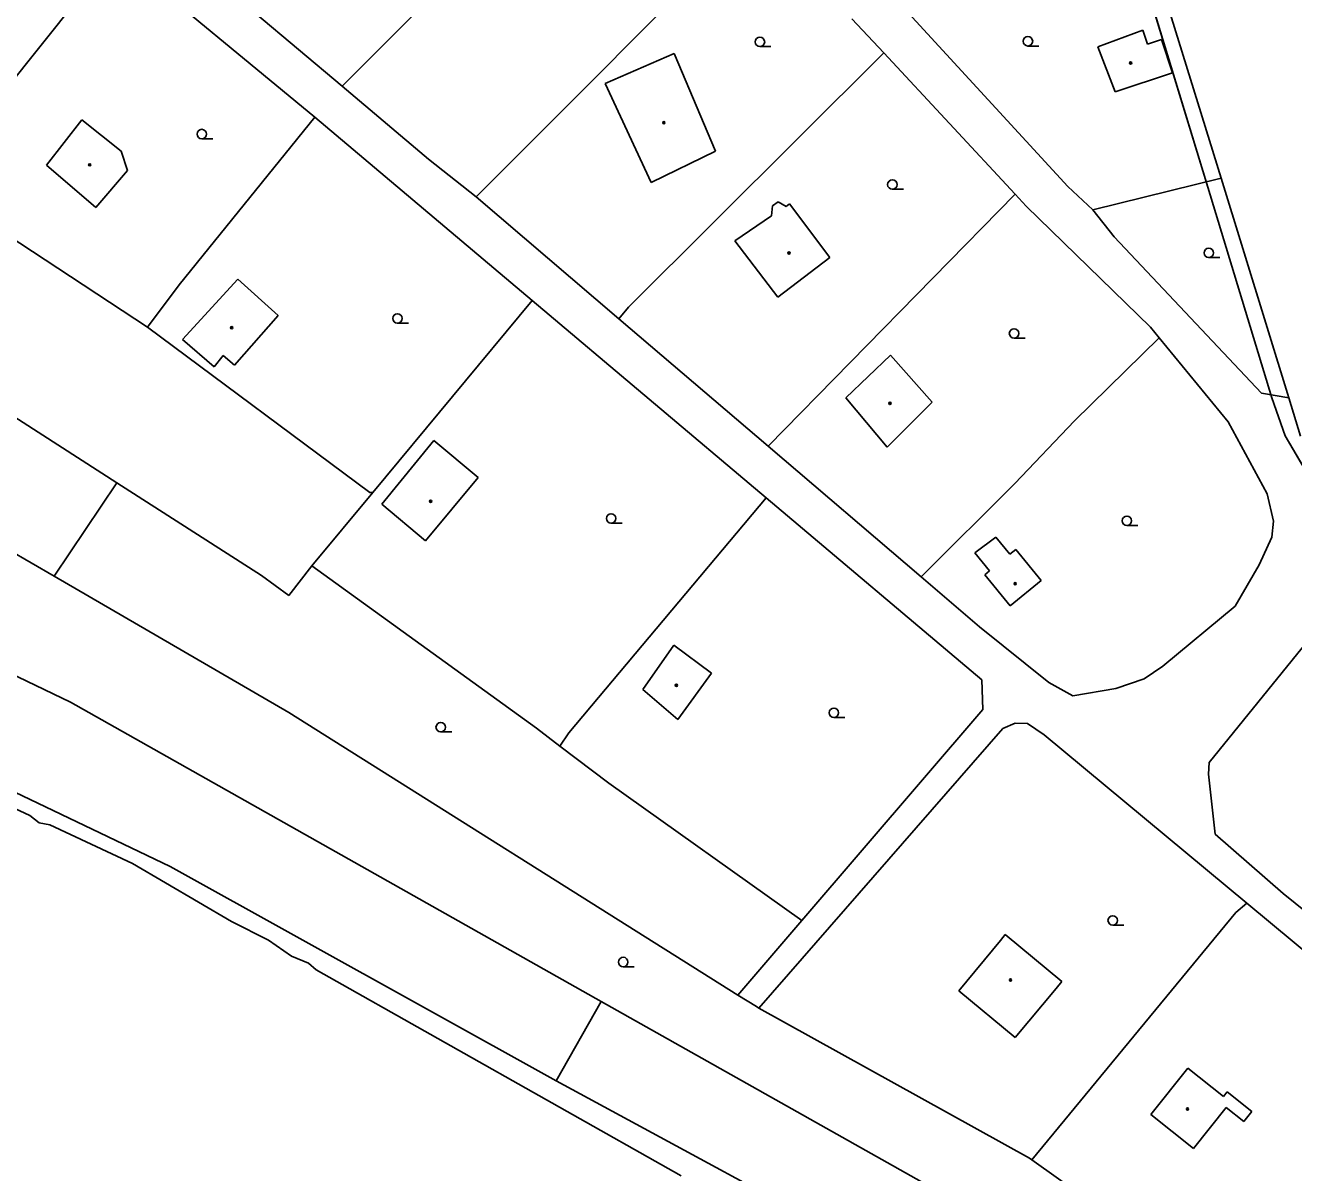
# Model space of a CAD drawing. Extents: x -598233 to -596890, y -1157848 to -1156431.
# Drawn here: x -597463.9 to -597363, y -1156985.2 to -1156893.9 of the extents above; entities that cross this region are included whole.
import ezdxf

# ---------------------------------------------------------------- set-up
doc = ezdxf.new("R2010")
doc.units = 0
for name, color, linetype in [('Level 11', 7, 'Continuous'), ('Level 36', 7, 'Continuous'), ('Level 39', 7, 'Continuous'), ('Level 51', 7, 'Continuous'), ('Level 52', 7, 'Continuous'), ('Vrstva 54', 7, 'Continuous'), ('Vrstva 60', 7, 'Continuous')]:
    doc.layers.add(name, color=color, linetype=linetype)

msp = doc.modelspace()

# ---------------------------------------------------------------- linework, layer by layer
at = {"layer": 'Level 11'}
msp.add_lwpolyline([(-597465.29, -1156935.63), (-597461.65, -1156937.74)], dxfattribs=at)
at = {"layer": 'Level 36'}
for p, q in [((-597405.49, -1156895.5949), (-597404.615, -1156895.5949)), ((-597384.17, -1156895.545), (-597383.295, -1156895.545)), ((-597449.9, -1156902.925), (-597449.025, -1156902.925)), ((-597394.96, -1156906.945), (-597394.085, -1156906.945)), ((-597369.79, -1156912.385), (-597368.915, -1156912.385)), ((-597434.33, -1156917.605), (-597433.455, -1156917.605)), ((-597385.28, -1156918.795), (-597384.405, -1156918.795)), ((-597417.33, -1156933.525), (-597416.455, -1156933.525)), ((-597376.3, -1156933.705), (-597375.425, -1156933.705)), ((-597399.61, -1156948.985), (-597398.735, -1156948.985)), ((-597430.89, -1156950.135), (-597430.015, -1156950.135)), ((-597377.43, -1156965.515), (-597376.555, -1156965.515)), ((-597416.37, -1156968.825), (-597415.495, -1156968.825))]:
    msp.add_line(p, q, dxfattribs=at)
for centre in [(-597405.4901, -1156895.2198), (-597384.1701, -1156895.1699), (-597449.9001, -1156902.5499), (-597394.9601, -1156906.5699), (-597369.7901, -1156912.0099), (-597434.3301, -1156917.2299), (-597385.2801, -1156918.4199), (-597417.3301, -1156933.1499), (-597376.3001, -1156933.3299), (-597399.6101, -1156948.6099), (-597430.8901, -1156949.7599), (-597377.4301, -1156965.1399), (-597416.3701, -1156968.4499)]:
    msp.add_circle(centre, 0.375, dxfattribs=at)
at = {"layer": 'Level 39'}
for centre, radius in [((-597376, -1156896.89), 0.09), ((-597376, -1156896.89), 0.0398), ((-597413.14, -1156901.65), 0.09), ((-597413.14, -1156901.65), 0.0398), ((-597458.81, -1156905), 0.09), ((-597458.81, -1156905), 0.0398), ((-597403.18, -1156912.02), 0.09), ((-597403.18, -1156912.02), 0.0398), ((-597447.52, -1156917.9699), 0.09), ((-597447.52, -1156917.9699), 0.0398), ((-597395.15, -1156923.99), 0.09), ((-597395.15, -1156923.99), 0.0398), ((-597431.69, -1156931.78), 0.09), ((-597431.69, -1156931.78), 0.0398), ((-597385.19, -1156938.34), 0.09), ((-597385.19, -1156938.34), 0.0398), ((-597412.14, -1156946.42), 0.09), ((-597412.14, -1156946.42), 0.0398), ((-597385.56, -1156969.88), 0.09), ((-597385.56, -1156969.88), 0.0398), ((-597371.48, -1156980.14), 0.09), ((-597371.48, -1156980.14), 0.0398)]:
    msp.add_circle(centre, radius, dxfattribs=at)
at = {"layer": 'Level 51'}
for points in [[(-597422.85, -1156882.83), (-597438.74, -1156898.74)], [(-597405.79, -1156885.21), (-597428.07, -1156907.55)], [(-597471.52, -1156906.54), (-597456.79, -1156888.07)], [(-597440.9, -1156901.2199), (-597456.79, -1156888.07)], [(-597449.14, -1156889.96), (-597438.74, -1156898.74)], [(-597394.58, -1156891.96), (-597381, -1156906.7199)], [(-597373.1, -1156892.2), (-597368.79, -1156906.07)], [(-597395.65, -1156896.08), (-597398.17, -1156893.37)], [(-597395.65, -1156896.08), (-597415.94, -1156916.34)], [(-597385.19, -1156907.34), (-597395.65, -1156896.08)], [(-597438.74, -1156898.74), (-597431.86, -1156904.55)], [(-597451.71, -1156914.55), (-597440.9, -1156901.2199)], [(-597423.61, -1156915.8), (-597440.9, -1156901.2199)], [(-597431.86, -1156904.55), (-597428.07, -1156907.55)], [(-597471.52, -1156906.54), (-597454.2199, -1156917.93)], [(-597381, -1156906.7199), (-597379.01, -1156908.57)], [(-597379.01, -1156908.57), (-597368.79, -1156906.07)], [(-597379.01, -1156908.57), (-597368.79, -1156906.07)], [(-597368.79, -1156906.07), (-597363.43, -1156923.54)], [(-597428.07, -1156907.55), (-597416.71, -1156917.26)], [(-597385.19, -1156907.34), (-597404.84, -1156927.4)], [(-597384.32, -1156908.28), (-597385.19, -1156907.34)], [(-597456.65, -1156930.3), (-597489.98, -1156908.86)], [(-597374.42, -1156917.9099), (-597384.32, -1156908.28)], [(-597379.01, -1156908.57), (-597377.3, -1156910.74)], [(-597377.3, -1156910.74), (-597365.58, -1156923.18)], [(-597454.2199, -1156917.93), (-597451.71, -1156914.55)], [(-597436.3, -1156931.07), (-597423.61, -1156915.8)], [(-597404.99, -1156931.51), (-597423.61, -1156915.8)], [(-597415.94, -1156916.34), (-597416.71, -1156917.26)], [(-597436.53, -1156931.08), (-597454.2199, -1156917.93)], [(-597416.71, -1156917.26), (-597404.84, -1156927.4)], [(-597373.73, -1156918.76), (-597374.42, -1156917.9099)], [(-597373.73, -1156918.76), (-597380.48, -1156925.39)], [(-597368.24, -1156925.45), (-597373.73, -1156918.76)], [(-597365.58, -1156923.18), (-597363.43, -1156923.54)], [(-597365.58, -1156923.18), (-597363.43, -1156923.54)], [(-597363.43, -1156923.54), (-597362.5, -1156926.59)], [(-597380.48, -1156925.39), (-597385.2199, -1156930.36)], [(-597365.15, -1156931.19), (-597368.24, -1156925.45)], [(-597404.84, -1156927.4), (-597392.68, -1156937.8)], [(-597461.65, -1156937.74), (-597456.65, -1156930.3)], [(-597456.65, -1156930.3), (-597445.15, -1156937.7)], [(-597441.15, -1156936.9099), (-597436.3, -1156931.07)], [(-597436.3, -1156931.07), (-597436.53, -1156931.08)], [(-597385.2199, -1156930.36), (-597392.68, -1156937.8)], [(-597404.99, -1156931.51), (-597420.71, -1156950.2199)], [(-597387.83, -1156945.98), (-597404.99, -1156931.51)], [(-597364.64, -1156933.37), (-597365.15, -1156931.19)], [(-597364.78, -1156934.64), (-597364.64, -1156933.37)], [(-597365.79, -1156936.83), (-597364.78, -1156934.64)], [(-597442.98, -1156939.27), (-597441.15, -1156936.9099)], [(-597423.27, -1156949.85), (-597441.15, -1156936.9099)], [(-597356.55, -1156936.27), (-597369.75, -1156952.58)], [(-597356.55, -1156936.27), (-597369.75, -1156952.58)], [(-597367.69, -1156940.13), (-597365.79, -1156936.83)], [(-597461.65, -1156937.74), (-597442.96, -1156948.59)], [(-597445.15, -1156937.7), (-597442.98, -1156939.27)], [(-597392.68, -1156937.8), (-597388.02, -1156941.78)], [(-597373.43, -1156944.9099), (-597367.69, -1156940.13)], [(-597388.02, -1156941.78), (-597382.5, -1156946.21)], [(-597465.9099, -1156945.08), (-597460.35, -1156947.77)], [(-597374.92, -1156945.92), (-597373.43, -1156944.9099)], [(-597387.77, -1156948.36), (-597387.83, -1156945.98)], [(-597382.5, -1156946.21), (-597380.59, -1156947.27)], [(-597377.17, -1156946.67), (-597374.92, -1156945.92)], [(-597380.59, -1156947.27), (-597377.17, -1156946.67)], [(-597460.35, -1156947.77), (-597418.12, -1156971.58)], [(-597463.57, -1156956.78), (-597479.96, -1156949.17)], [(-597442.96, -1156948.59), (-597407.24, -1156971.09)], [(-597402.15, -1156965.15), (-597387.77, -1156948.36)], [(-597421.42, -1156951.26), (-597423.27, -1156949.85)], [(-597420.71, -1156950.2199), (-597421.42, -1156951.26)], [(-597405.57, -1156972.12), (-597386.18, -1156949.87)], [(-597386.18, -1156949.87), (-597385.2, -1156949.43)], [(-597385.2, -1156949.43), (-597384.2, -1156949.46)], [(-597384.2, -1156949.46), (-597382.88, -1156950.36)], [(-597421.42, -1156951.26), (-597417.51, -1156954.2199)], [(-597382.88, -1156950.36), (-597366.75, -1156963.77)], [(-597469.77, -1156952.54), (-597452.4, -1156960.86)], [(-597369.75, -1156952.58), (-597369.81, -1156953.49)], [(-597417.51, -1156954.2199), (-597402.15, -1156965.15)], [(-597369.81, -1156953.49), (-597369.29, -1156958.27)], [(-597462.84, -1156957.36), (-597463.57, -1156956.78)], [(-597461.98, -1156957.54), (-597462.84, -1156957.36)], [(-597455.4099, -1156960.62), (-597461.98, -1156957.54)], [(-597369.29, -1156958.27), (-597363.87, -1156963)], [(-597447.54, -1156965.2199), (-597455.4099, -1156960.62)], [(-597452.4, -1156960.86), (-597421.7, -1156977.9099)], [(-597363.87, -1156963), (-597355.82, -1156969.4699)], [(-597366.75, -1156963.77), (-597367.64, -1156964.51)], [(-597348.08, -1156979.28), (-597366.75, -1156963.77)], [(-597444.58, -1156966.71), (-597447.54, -1156965.2199)], [(-597407.24, -1156971.09), (-597402.15, -1156965.15)], [(-597367.64, -1156964.51), (-597383.86, -1156984.2)], [(-597442.77, -1156967.98), (-597444.58, -1156966.71)], [(-597441.4099, -1156968.55), (-597442.77, -1156967.98)], [(-597440.8, -1156969.08), (-597441.4099, -1156968.55)], [(-597411.76, -1156985.4699), (-597440.8, -1156969.08)], [(-597407.24, -1156971.09), (-597405.78, -1156972)], [(-597418.12, -1156971.58), (-597421.7, -1156977.9099)], [(-597418.12, -1156971.58), (-597385.48, -1156989.98)], [(-597405.78, -1156972), (-597405.57, -1156972.12)], [(-597405.57, -1156972.12), (-597384.06, -1156984.05)], [(-597421.7, -1156977.9099), (-597394.68, -1156992.55)], [(-597384.06, -1156984.05), (-597383.86, -1156984.2)], [(-597383.86, -1156984.2), (-597364.2199, -1156998.21)]]:
    msp.add_lwpolyline(points, dxfattribs=at)
at = {"layer": 'Level 52'}
for points in [[(-597378.6, -1156895.6), (-597375.03, -1156894.29)], [(-597375.03, -1156894.29), (-597374.6599, -1156895.39)], [(-597377.2199, -1156899.18), (-597378.6, -1156895.6)], [(-597374.6599, -1156895.39), (-597373.54, -1156895.02)], [(-597373.54, -1156895.02), (-597372.6599, -1156897.67)], [(-597417.8, -1156898.53), (-597412.33, -1156896.15)], [(-597412.33, -1156896.15), (-597409.04, -1156903.9099)], [(-597372.6599, -1156897.67), (-597377.2199, -1156899.18)], [(-597414.15, -1156906.4), (-597417.8, -1156898.53)], [(-597462.24, -1156905.03), (-597459.45, -1156901.43)], [(-597459.45, -1156901.43), (-597456.31, -1156903.9099)], [(-597456.31, -1156903.9099), (-597455.81, -1156905.44)], [(-597409.04, -1156903.9099), (-597414.15, -1156906.4)], [(-597458.33, -1156908.4), (-597462.24, -1156905.03)], [(-597455.81, -1156905.44), (-597458.33, -1156908.4)], [(-597404.58, -1156909.05), (-597404.49, -1156908.27)], [(-597404.49, -1156908.27), (-597404.03, -1156907.95)], [(-597404.03, -1156907.95), (-597403.4, -1156908.33)], [(-597403.4, -1156908.33), (-597403.13, -1156908.11)], [(-597403.13, -1156908.11), (-597399.94, -1156912.38)], [(-597407.49, -1156911.05), (-597404.58, -1156909.05)], [(-597404.08, -1156915.53), (-597407.49, -1156911.05)], [(-597399.94, -1156912.38), (-597404.08, -1156915.53)], [(-597451.43, -1156918.9099), (-597447.04, -1156914.09)], [(-597447.04, -1156914.09), (-597443.83, -1156916.98)], [(-597443.83, -1156916.98), (-597447.3, -1156920.95)], [(-597448.9099, -1156921.08), (-597451.43, -1156918.9099)], [(-597448.2, -1156920.18), (-597448.9099, -1156921.08)], [(-597447.3, -1156920.95), (-597448.2, -1156920.18)], [(-597398.6599, -1156923.55), (-597395.1, -1156920.15)], [(-597395.1, -1156920.15), (-597391.78, -1156923.88)], [(-597395.36, -1156927.46), (-597398.6599, -1156923.55)], [(-597391.78, -1156923.88), (-597395.36, -1156927.46)], [(-597435.57, -1156932.01), (-597431.43, -1156926.95)], [(-597431.43, -1156926.95), (-597427.9, -1156929.9)], [(-597427.9, -1156929.9), (-597432.09, -1156934.92)], [(-597432.09, -1156934.92), (-597435.57, -1156932.01)], [(-597388.4, -1156935.87), (-597386.7199, -1156934.63)], [(-597386.7199, -1156934.63), (-597385.6, -1156936)], [(-597387.2199, -1156937.32), (-597388.4, -1156935.87)], [(-597385.6, -1156936), (-597385.14, -1156935.62)], [(-597385.14, -1156935.62), (-597383.12, -1156938.09)], [(-597387.6, -1156937.63), (-597387.2199, -1156937.32)], [(-597385.59, -1156940.1), (-597387.6, -1156937.63)], [(-597383.12, -1156938.09), (-597385.59, -1156940.1)], [(-597414.82, -1156946.75), (-597412.35, -1156943.23)], [(-597412.35, -1156943.23), (-597409.36, -1156945.46)], [(-597409.36, -1156945.46), (-597412.03, -1156949.14)], [(-597412.03, -1156949.14), (-597414.82, -1156946.75)], [(-597386.36, -1156966.73), (-597385.99, -1156966.26)], [(-597385.99, -1156966.26), (-597381.4699, -1156970.01)], [(-597389.68, -1156970.74), (-597386.36, -1156966.73)], [(-597381.4699, -1156970.01), (-597381.93, -1156970.57)], [(-597385.18, -1156974.46), (-597389.68, -1156970.74)], [(-597381.93, -1156970.57), (-597385.18, -1156974.46)], [(-597371.44, -1156976.9), (-597374.4, -1156980.6)], [(-597368.61, -1156979.1599), (-597371.44, -1156976.9)], [(-597368.31, -1156978.77), (-597368.61, -1156979.1599)], [(-597366.35, -1156980.34), (-597368.31, -1156978.77)], [(-597371.01, -1156983.3), (-597368.4, -1156980.03)], [(-597368.4, -1156980.03), (-597367, -1156981.15)], [(-597367, -1156981.15), (-597366.35, -1156980.34)], [(-597374.4, -1156980.6), (-597371.01, -1156983.3)]]:
    msp.add_lwpolyline(points, dxfattribs=at)
at = {"layer": 'Vrstva 54'}
for p, q in [((-597374.55, -1156891.4), (-597369.87, -1156906.78)), ((-597369.87, -1156906.78), (-597364.77, -1156923.55)), ((-597364.77, -1156923.55), (-597363.7, -1156926.57)), ((-597363.7, -1156926.57), (-597357.71, -1156936.82))]:
    msp.add_line(p, q, dxfattribs=at)
at = {"layer": 'Vrstva 60'}
for points in [[(-597356.25, -1156785.65), (-597368.15, -1156802.59), (-597379.96, -1156819.08), (-597397.12, -1156840.87), (-597390.35, -1156852.93), (-597386.19, -1156860.61), (-597383.7, -1156867.36), (-597376.81, -1156885.8), (-597374.55, -1156891.4), (-597369.87, -1156906.78), (-597364.77, -1156923.55), (-597363.7, -1156926.57), (-597357.71, -1156936.82)], [(-597357.71, -1156936.82), (-597363.7, -1156926.57), (-597364.77, -1156923.55), (-597369.87, -1156906.78), (-597374.55, -1156891.4), (-597376.81, -1156885.8), (-597383.7, -1156867.36), (-597386.19, -1156860.61), (-597390.35, -1156852.93), (-597397.12, -1156840.87), (-597379.96, -1156819.08), (-597368.15, -1156802.59), (-597356.25, -1156785.65)]]:
    msp.add_lwpolyline(points, dxfattribs=at)

doc.saveas('drawing.dxf')
